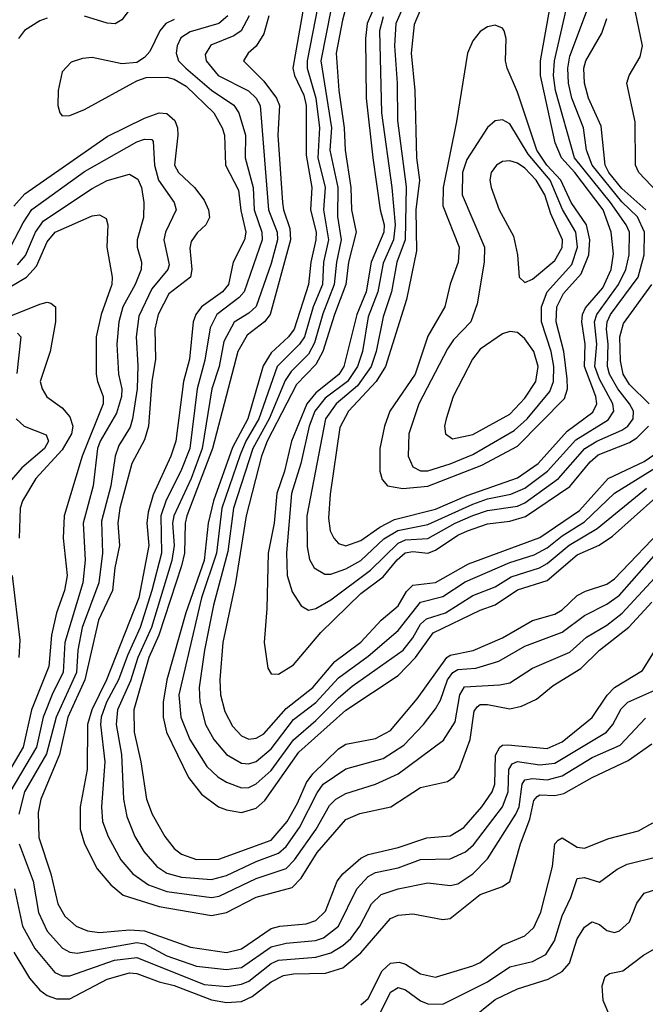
# Model space of a CAD drawing. Header units: inches. Extents: x 990535 to 1117859, y 769386 to 892122.
# Tile 567 of 656: x 1091396 to 1093073, y 803480 to 806120. Entities that reach past the tile are written whole.
import ezdxf

# ---------------------------------------------------------------- set-up
doc = ezdxf.new("R2010")
doc.units = ezdxf.units.IN
doc.header["$MEASUREMENT"] = 0
doc.layers.add('B0890', color=7, linetype='Continuous')

msp = doc.modelspace()

# ---------------------------------------------------------------- linework, layer by layer
at = {"layer": 'B0890', "color": 5}
for points, elevation in [([(1092209.3, 806230), (1092166.7, 806010), (1092166.2, 805990), (1092189.2, 805910), (1092199.8, 805830), (1092195.2, 805750), (1092214.5, 805670), (1092210.6, 805610), (1092223.3, 805530), (1092210, 805470), (1092207.4, 805410), (1092182.5, 805350), (1092159.1, 805270), (1092146.2, 805250), (1092086.1, 805190), (1092036.6, 805050), (1092002, 804990), (1091986.6, 804953.4), (1091937.8, 804810), (1091923.7, 804690), (1091883.2, 804570), (1091822.7, 804310), (1091827.7, 804250), (1091852.1, 804190), (1091897.8, 804117.8), (1091927.2, 804090), (1091950, 804075.9), (1091990, 804061), (1092010, 804061.6), (1092030, 804071), (1092070, 804107.4), (1092130, 804189.3), (1092190, 804241.1), (1092250, 804301.8), (1092287, 804333), (1092423.4, 804430), (1092450, 804463), (1092470, 804499.4), (1092486, 804514), (1092537.2, 804530), (1092610, 804576.4), (1092670, 804599.8), (1092713.5, 804626.5), (1092789.2, 804650.8), (1092810, 804661.6), (1092868.8, 804711.2), (1092943.7, 804756.3), (1093075.6, 804864.4)], 3040), ([(1092290.8, 806230), (1092261.1, 806118.9), (1092244, 806030), (1092251.1, 805930), (1092265.8, 805830), (1092268.4, 805770), (1092283.3, 805670), (1092285.3, 805610), (1092297.8, 805550), (1092277.5, 805470), (1092270, 805410), (1092239.4, 805330), (1092208.5, 805230), (1092190, 805195.9), (1092138.2, 805141.8), (1092059.2, 804990), (1092043.7, 804950), (1092002.6, 804790), (1091974.4, 804610), (1091940.3, 804450), (1091932.5, 804350), (1091934.5, 804310), (1091945.4, 804265.4), (1091966.2, 804226.2), (1091990, 804199.9), (1092010, 804190.8), (1092030, 804193.7), (1092050, 804205.6), (1092110, 804273.6), (1092181.4, 804330), (1092240.7, 804399.3), (1092310, 804451.3), (1092364.9, 804510), (1092410, 804548.2), (1092432.9, 804587.1), (1092450, 804603.5), (1092510, 804610.9), (1092598.5, 804661.5), (1092790, 804731.4), (1092896.3, 804803.7), (1092973, 804890), (1093070, 804935.3), (1093110, 804963.2)], 3080), ([(1092166.3, 806210), (1092128.3, 805990), (1092132.6, 805970), (1092157.8, 805917.8), (1092163.5, 805890), (1092163.5, 805756.5), (1092178.9, 805670), (1092175.6, 805610), (1092190.2, 805550.2), (1092189.9, 805530), (1092176.1, 805470), (1092170.4, 805410), (1092131.9, 805290), (1092116.8, 805270), (1092070, 805227), (1092048.1, 805191.9), (1092007.1, 805050), (1091966.7, 804973.3), (1091915.3, 804830), (1091901.1, 804770), (1091890.4, 804670), (1091841.5, 804530), (1091790.6, 804350), (1091780.5, 804290), (1091780.5, 804250), (1091789.1, 804210), (1091848.1, 804088.1), (1091883.3, 804043.3), (1091928.6, 804010), (1091950, 804001.3), (1091990, 803994.2), (1092030, 804005.7), (1092053.2, 804026.8), (1092144.2, 804155.8), (1092270, 804269.1), (1092410, 804361.8), (1092457.1, 804410), (1092504.3, 804475.7), (1092630, 804537.3), (1092670, 804551), (1092730, 804591.1), (1092810, 804616.2), (1092890, 804685.5), (1092948.7, 804711.3), (1092984.6, 804735.4), (1093100.6, 804839.4)], 3020), ([(1092370, 806209.9), (1092327.1, 806110), (1092322.4, 806070), (1092324.1, 805910), (1092342.4, 805750), (1092362, 805610), (1092372.4, 805570), (1092372.2, 805550), (1092338, 805470), (1092324.5, 805390), (1092299.6, 805330), (1092264.3, 805190), (1092251.1, 805168.9), (1092190, 805119.3), (1092165.8, 805090), (1092124.4, 804990), (1092106.1, 804910), (1092085.1, 804850), (1092077.8, 804770), (1092061.9, 804690), (1092058.7, 804541.3), (1092051.5, 804450), (1092061.1, 804381.1), (1092070, 804366), (1092090, 804365), (1092130, 804390.1), (1092203.3, 804476.7), (1092310, 804581.7), (1092370, 804626.6), (1092407.8, 804672.2), (1092429.1, 804690.9), (1092450, 804694.6), (1092490, 804690), (1092510, 804697.5), (1092570, 804738), (1092596.2, 804750), (1092650, 804768), (1092710, 804775.3), (1092752, 804788), (1092870, 804868.9), (1092925.1, 804934.9), (1092946.2, 804953.8), (1093030, 804986.8), (1093050, 804999), (1093081.6, 805030)], 3120), ([(1093188.2, 805570), (1093055.7, 805710), (1093046.5, 805730), (1093045.8, 805845.8), (1093023.5, 805950), (1093029.2, 805970), (1093059.2, 806020.8), (1093065.2, 806050), (1093032.4, 806210)], 3080), ([(1092421.5, 806150), (1092404.2, 806110), (1092400.9, 806050), (1092407.8, 805950), (1092408.5, 805850), (1092431.6, 805671.6), (1092428.8, 805530), (1092406.8, 805470), (1092392.2, 805390), (1092370, 805323.4), (1092351.4, 805230), (1092337.7, 805190), (1092301.4, 805138.6), (1092244.4, 805090), (1092215.8, 805050), (1092165.7, 804790), (1092166.8, 804706.8), (1092172.9, 804672.9), (1092185.4, 804650), (1092213.6, 804633.6), (1092230, 804633.5), (1092270, 804647.8), (1092310.1, 804669.9), (1092371.9, 804728.1), (1092409.2, 804750.8), (1092490, 804766.8), (1092610, 804821.4), (1092650, 804835), (1092712.5, 804847.5), (1092750, 804864.1), (1092810.7, 804909.3), (1092886.2, 804993.8), (1092973.2, 805046.8), (1092988.6, 805070), (1092985.7, 805090), (1092950, 805156), (1092937.5, 805190), (1092942.6, 805250), (1092936.2, 805310), (1092942.8, 805330), (1093001.2, 805410), (1093020.1, 805450), (1093029.3, 805490), (1093030.2, 805550), (1093021.8, 805570), (1092979.3, 805630), (1092882.8, 805750), (1092832.4, 805930), (1092827, 805970), (1092829.4, 806010), (1092870.2, 806190)], 3160), ([(1091708.6, 806171.4), (1091670, 806119.6), (1091651.4, 806108.6), (1091630, 806110.9), (1091570, 806129.5)], 2880), ([(1092230.3, 806149.7), (1092203.4, 806010), (1092231.9, 805830), (1092227.5, 805770), (1092248.7, 805670), (1092247.7, 805592.3), (1092257.8, 805530), (1092245, 805470), (1092239, 805410), (1092208.8, 805331.2), (1092186.1, 805253.9), (1092170, 805223), (1092123.1, 805176.9), (1092107.5, 805152.5), (1092064.6, 805050), (1092020.4, 804970), (1091969.2, 804810), (1091954.2, 804694.2), (1091915.1, 804550), (1091891.1, 804430), (1091876.8, 804330), (1091878.3, 804290), (1091893.7, 804230), (1091916.4, 804190), (1091950.3, 804150.3), (1091990, 804126.8), (1092010, 804125), (1092030, 804131), (1092070, 804164.9), (1092130, 804244), (1092190, 804289.6), (1092250, 804355.8), (1092330, 804413.2), (1092410, 804482.8), (1092470, 804558.5), (1092530, 804573.6), (1092590, 804612.5), (1092710, 804665), (1092774.5, 804685.5), (1092810, 804704.3), (1092850, 804736.1), (1092910, 804774), (1092990, 804850.6), (1093110, 804925.1)], 3060), ([(1092370, 806127.4), (1092360.5, 806090), (1092365.5, 805870), (1092392.9, 805670), (1092402.5, 805570), (1092398.1, 805530), (1092370, 805467.5), (1092355.6, 805390), (1092330, 805323.2), (1092314.5, 805230), (1092301, 805190), (1092274.4, 805150), (1092215, 805105), (1092186.9, 805070), (1092171.5, 805030), (1092149.7, 804930), (1092124.5, 804850), (1092110.9, 804690.9), (1092112.8, 804630), (1092126.3, 804586.3), (1092150, 804548.3), (1092170, 804537), (1092190, 804541.6), (1092230, 804564.6), (1092336.2, 804643.8), (1092410, 804716.3), (1092430, 804725.3), (1092490, 804729.3), (1092562.7, 804770), (1092610, 804791), (1092650, 804804.2), (1092730, 804815.6), (1092750, 804824.8), (1092839.7, 804890), (1092910.8, 804970), (1092942.6, 804990), (1093010, 805019.1), (1093026.1, 805030), (1093040.5, 805050), (1093040.7, 805070), (1093030.7, 805090), (1092999, 805130), (1092976.8, 805170), (1092971.2, 805190), (1092973.4, 805250), (1092968.5, 805290), (1092970.6, 805310), (1092979.6, 805330), (1093053.6, 805430), (1093069.2, 805490), (1093070.1, 805550), (1093051.9, 805591.9), (1093010, 805631.6), (1092930.1, 805730), (1092915.5, 805770), (1092906.8, 805830), (1092876.2, 805910), (1092866.9, 805950), (1092864.8, 805990), (1092870, 806022), (1092925.7, 806170)], 3140), ([(1092470, 806147), (1092453.1, 806106.9), (1092445.3, 806030), (1092454.7, 805930), (1092459.6, 805750), (1092467.1, 805690), (1092457.8, 805610), (1092459.3, 805500.7), (1092432.6, 805370), (1092376.8, 805190), (1092351.6, 805150), (1092277.2, 805070), (1092253.8, 805026.2), (1092228, 804848), (1092223.4, 804783.4), (1092228.2, 804750), (1092237.6, 804730), (1092250, 804715.8), (1092270, 804709.7), (1092310, 804723.7), (1092360.8, 804759.2), (1092400.4, 804779.6), (1092510, 804807.4), (1092595.4, 804844.6), (1092730, 804891.8), (1092785.1, 804930), (1092862.9, 805017.1), (1092932.4, 805067.6), (1092942.6, 805090), (1092940, 805110), (1092910, 805190), (1092911.5, 805250), (1092902.3, 805310), (1092904.5, 805330), (1092912.3, 805347.7), (1092959.2, 805400.8), (1092981.4, 805450), (1092987.7, 805492.3), (1092981.4, 805550), (1092959.7, 805610), (1092883.8, 805710), (1092847.7, 805750), (1092830.9, 805790), (1092791.4, 805970), (1092792.2, 806010), (1092816.4, 806150)], 3180), ([(1091470, 806123.7), (1091450, 806117.3), (1091408.9, 806091.1), (1091392.5, 806070)], 2880), ([(1091810, 806120.3), (1091787.2, 806110), (1091771.2, 806090), (1091744.9, 806035.1), (1091730, 806018.3), (1091710, 806005.3), (1091670, 806002.1), (1091590, 806018.5), (1091564, 806016), (1091534.1, 806005.9), (1091510, 805979.8), (1091499.3, 805930), (1091498.1, 805890), (1091503.2, 805870), (1091510, 805861.8), (1091530, 805863.3), (1091570, 805879.5), (1091710, 805956.1), (1091734.6, 805965.4), (1091790, 805966.1), (1091810, 805960.5), (1091841.7, 805941.7), (1091916.4, 805870), (1091938.3, 805830), (1091944.7, 805810), (1091947.8, 805730), (1091982.8, 805662.8), (1091988.3, 805608.3), (1092001.7, 805550), (1091998.7, 805530), (1091968, 805470), (1091955.5, 805410), (1091939.8, 805390), (1091883.1, 805350), (1091867.9, 805330), (1091860.7, 805310), (1091850.9, 805210), (1091835.3, 805150), (1091814.6, 804990), (1091801.2, 804950), (1091753.7, 804846.3), (1091740.3, 804799.7), (1091736.8, 804770), (1091742.1, 804710), (1091715, 804570), (1091628.6, 804350), (1091589.6, 804270), (1091577.4, 804230), (1091577, 804110), (1091557.9, 804010), (1091557.9, 803950), (1091569.7, 803910), (1091603.6, 803843.6), (1091640.1, 803800.1), (1091673, 803773), (1091770, 803742.3), (1091910, 803718.6), (1091950, 803726.5), (1092030, 803767.6), (1092126.6, 803793.4), (1092150, 803818.4), (1092193.2, 803886.8), (1092270, 803975.5), (1092308, 803992), (1092390.4, 804009.6), (1092470, 804061.1), (1092542.5, 804077.5), (1092560.8, 804090), (1092573.9, 804110), (1092603.4, 804190), (1092614.3, 804265.7), (1092622.2, 804277.8), (1092630, 804283.7), (1092650, 804284.1), (1092710, 804272.1), (1092740.8, 804279.2), (1092781.3, 804298.7), (1092825.3, 804334.7), (1092899.6, 804380.4), (1092950, 804429.4), (1093028.3, 804491.7), (1093090, 804558.2)], 2920), ([(1091953.6, 806130), (1091929.9, 806110.1), (1091852.9, 806087.1), (1091828.2, 806071.8), (1091817.6, 806050), (1091815.1, 806030), (1091821.5, 806010), (1091841.2, 805990), (1091910, 805930.8), (1091970, 805890.8), (1091983.3, 805870), (1092001.3, 805810), (1092000.4, 805750), (1092021.7, 805670), (1092024, 805610), (1092045.2, 805550), (1092046, 805530), (1091997.2, 805390), (1091984.6, 805375.4), (1091923.9, 805330), (1091906, 805294), (1091892.4, 805207.6), (1091872, 805130), (1091851.5, 804970), (1091828, 804910), (1091788.5, 804831.5), (1091774, 804790), (1091775.6, 804690), (1091750, 804590), (1091718.8, 804490), (1091684.5, 804415.5), (1091661, 804350), (1091628.8, 804290), (1091614, 804250), (1091612.6, 804230), (1091624.1, 804130), (1091615.2, 804010), (1091618.1, 803970), (1091633, 803930), (1091667.3, 803867.3), (1091699.2, 803830), (1091740.9, 803800.9), (1091790, 803782.8), (1091910, 803766.3), (1091930.5, 803770.5), (1092030, 803817.2), (1092110, 803844.3), (1092132.9, 803867.1), (1092190.7, 803950), (1092226.7, 804013.3), (1092243.1, 804030), (1092270, 804045), (1092350, 804070), (1092410, 804097.8), (1092531.7, 804188.3), (1092562.7, 804237.3), (1092575.2, 804310), (1092588.2, 804331.8), (1092683, 804337), (1092710, 804342.4), (1092770, 804381), (1092870, 804424.7), (1092915.2, 804464.8), (1092970, 804496.7), (1093010.8, 804529.2), (1093097.3, 804622.7)], 2940), ([(1092010.8, 806130), (1091989.3, 806090), (1091970, 806077.1), (1091908.3, 806051.7), (1091893.4, 806026.6), (1091895.9, 806010), (1091928, 805970), (1092009.6, 805929.6), (1092029.7, 805910), (1092040.2, 805890), (1092063.2, 805610), (1092086.2, 805550), (1092087.2, 805530), (1092070, 805466.2), (1092030, 805350.9), (1092010, 805333), (1091970.9, 805309.1), (1091943.2, 805256.8), (1091930.4, 805190), (1091911.2, 805130), (1091884.7, 804970), (1091855.6, 804890), (1091809.2, 804790), (1091805.8, 804770), (1091810.3, 804710), (1091803.6, 804670), (1091749.3, 804490), (1091712.4, 804410), (1091692.5, 804347.5), (1091657.8, 804270), (1091654.7, 804230), (1091668.9, 804150), (1091674.1, 804030), (1091683.3, 803983.3), (1091704.3, 803930), (1091728.9, 803890), (1091763.8, 803850), (1091790, 803831.6), (1091830, 803821.3), (1091910, 803814.4), (1091950, 803825.9), (1092030, 803863.2), (1092090, 803885.2), (1092110, 803903), (1092145.8, 803954.2), (1092193.2, 804046.8), (1092209.5, 804070.5), (1092270, 804111.1), (1092370, 804139.5), (1092425.2, 804174.8), (1092478, 804230), (1092510, 804272.3), (1092524, 804296), (1092542.9, 804350), (1092557.1, 804370), (1092570, 804377.4), (1092618.7, 804381.3), (1092680.1, 804399.9), (1092750, 804440.1), (1092850, 804477.9), (1092910, 804522.5), (1092970, 804553.3), (1093003.1, 804576.9), (1093103, 804690)], 2960), ([(1092063.5, 806130), (1092050, 806082.3), (1092030, 806049.3), (1092008.6, 806030), (1091996, 806010), (1092050, 805955.4), (1092084.4, 805910), (1092092.3, 805890), (1092087.4, 805810), (1092100.7, 805630), (1092103, 805610), (1092120.3, 805560.3), (1092121.8, 805530), (1092067, 805330), (1092052, 805310), (1092006, 805274), (1091980.2, 805230), (1091912.3, 804970), (1091844.1, 804790), (1091839.5, 804770), (1091837.4, 804690), (1091830, 804655.5), (1091768.8, 804470), (1091742.4, 804410), (1091702.2, 804270), (1091702.8, 804210), (1091720.8, 804130), (1091735.7, 804030), (1091750.8, 803990), (1091784.8, 803930), (1091810, 803898.1), (1091830, 803882.8), (1091870, 803868.8), (1091930, 803869), (1092070, 803920.5), (1092112.6, 803970), (1092140.8, 804019.2), (1092164.9, 804075.1), (1092181.6, 804098.4), (1092250, 804164.8), (1092270, 804177.7), (1092350, 804192.7), (1092390, 804214.3), (1092461.2, 804298.8), (1092540.6, 804410), (1092550, 804416), (1092611.4, 804428.6), (1092690, 804462.7), (1092770, 804508.9), (1092830, 804525.9), (1092850, 804538.2), (1092890, 804575.8), (1092912.4, 804587.6), (1092970, 804606.2), (1092990, 804620.9), (1093130, 804767.5)], 2980), ([(1093074, 805610), (1093010, 805667.4), (1092975, 805710), (1092964.7, 805730), (1092954.4, 805834.4), (1092920.8, 805910), (1092909.5, 805950), (1092908.3, 805990), (1092913, 806010), (1092956.1, 806083.9), (1092970, 806123.2)], 3120), ([(1091379.9, 805620.1), (1091410, 805653.2), (1091630, 805806.6), (1091730, 805856.1), (1091770, 805870), (1091790, 805868.7), (1091811.9, 805850), (1091819, 805830), (1091819.6, 805810), (1091810.5, 805730), (1091821.2, 805710), (1091864.2, 805670), (1091890, 805635.8), (1091902.4, 805610), (1091904.3, 805590), (1091894.9, 805570), (1091871.4, 805548.6), (1091855.1, 805524.9), (1091852.2, 805507.8), (1091857.7, 805450), (1091853.6, 805430), (1091795.3, 805384.7), (1091767, 805330), (1091758.5, 805290), (1091759.9, 805210), (1091750.4, 805150), (1091741.6, 805030), (1091730, 804993.3), (1091696.9, 804930), (1091664.3, 804810), (1091659.2, 804770), (1091663.5, 804710), (1091650.6, 804650), (1091644.9, 804590), (1091607.1, 804510), (1091570.6, 804350), (1091524.8, 804250), (1091502.8, 804150), (1091452.9, 804030), (1091445.5, 803994.5), (1091447.4, 803927.4), (1091479.8, 803830), (1091498.4, 803750), (1091516.7, 803716.7), (1091547.5, 803690), (1091577.4, 803677.4), (1091610, 803672.5), (1091690, 803679.5), (1091730, 803676.8), (1091853.7, 803633.7), (1091950, 803619), (1091990, 803628.8), (1092070, 803683), (1092093.3, 803690), (1092164, 803696), (1092190, 803705.1), (1092215.5, 803730), (1092246.4, 803810), (1092262.4, 803830), (1092310, 803871.6), (1092330, 803882), (1092410, 803900.3), (1092486.7, 803926.7), (1092550, 803931.7), (1092586.2, 803953.8), (1092634.7, 804010), (1092662, 804050), (1092669.6, 804070.4), (1092671.5, 804148.5), (1092682.4, 804170), (1092690, 804175.3), (1092704.5, 804175.5), (1092810, 804165.9), (1092850, 804183.9), (1092930.7, 804249.3), (1092970.9, 804309.1), (1092990.1, 804329.9), (1093065, 804375), (1093134.1, 804485.9)], 2880), ([(1091371.6, 805510), (1091404.8, 805575.2), (1091428.9, 805611.1), (1091570, 805713.3), (1091710, 805792.9), (1091730, 805800.1), (1091750, 805799.1), (1091753.8, 805793.8), (1091757.6, 805730), (1091767.9, 805690), (1091809.6, 805630), (1091815.2, 805610), (1091786.7, 805550), (1091781.9, 805530), (1091796.9, 805463.1), (1091793.4, 805450), (1091750, 805398.7), (1091715.1, 805324.9), (1091708.1, 805270), (1091712.7, 805192.7), (1091710.6, 805130), (1091698.4, 805050), (1091692.2, 805027.8), (1091661.7, 804978.3), (1091652.2, 804950), (1091640.2, 804870), (1091615.5, 804775.5), (1091617.7, 804690), (1091607.9, 804610), (1091563.8, 804490), (1091551.8, 804430), (1091547.9, 804370), (1091493.8, 804250), (1091468.2, 804151.8), (1091408.8, 804050), (1091393.7, 803990)], 2860), ([(1091390, 805463), (1091411.9, 805488.1), (1091438, 805550), (1091459.6, 805580.4), (1091590, 805667.6), (1091630, 805688.6), (1091690, 805705.4), (1091712.8, 805692.8), (1091722.7, 805670), (1091729, 805630), (1091727.9, 805590), (1091710.8, 805530), (1091711.2, 805510), (1091722.8, 805470), (1091721.2, 805450), (1091705.3, 805410), (1091672.4, 805350), (1091661.2, 805310), (1091656.6, 805250), (1091660.6, 805170), (1091669.6, 805130), (1091669, 805110), (1091655.1, 805064.9), (1091611.2, 804990), (1091604.1, 804970), (1091592.5, 804870), (1091566.2, 804770), (1091571.2, 804671.2), (1091565.1, 804610), (1091516.6, 804450), (1091512.7, 804370), (1091484.5, 804315.5), (1091459.2, 804250), (1091440.9, 804170), (1091369.2, 804049.2)], 2840), ([(1091370, 805404.2), (1091414.4, 805430), (1091441, 805459), (1091470, 805524.3), (1091490.8, 805550), (1091590, 805594.4), (1091610, 805597.2), (1091627.4, 805587.4), (1091631.9, 805570), (1091629.6, 805510), (1091644, 805430), (1091642.5, 805410), (1091614.2, 805330), (1091601, 805270), (1091601.3, 805170), (1091604.2, 805150), (1091619.9, 805110), (1091620.1, 805090), (1091563.8, 804950), (1091515.3, 804790), (1091512.8, 804730), (1091523.6, 804630), (1091516.3, 804590), (1091494.6, 804530), (1091481.2, 804470), (1091474, 804386), (1091427.2, 804270), (1091405.4, 804170), (1091346.8, 804070)], 2820), ([(1093082.8, 805090), (1093030, 805142.1), (1093013.2, 805170), (1093005.8, 805205.8), (1093004.6, 805270), (1093014.3, 805305.7), (1093090, 805410)], 3120), ([(1091350, 805317.2), (1091450, 805357.2), (1091470, 805363), (1091479.8, 805359.8), (1091491.6, 805350), (1091492.1, 805310), (1091477.4, 805230), (1091451, 805150), (1091456.3, 805130), (1091469, 805109), (1091510, 805079.2), (1091530, 805055.6), (1091538, 805030), (1091534.7, 805010), (1091510, 804967.1), (1091439.5, 804890), (1091403.7, 804830), (1091397.1, 804810), (1091394.1, 804730)], 2780), ([(1091390, 805279.2), (1091398.7, 805270), (1091388.2, 805171.8)], 2760), ([(1091386.6, 805050), (1091408, 805030), (1091467.1, 805007.1), (1091473.3, 804990), (1091462.6, 804970), (1091401.8, 804918.2), (1091373.6, 804886.4)], 2760), ([(1091376, 804630), (1091396.2, 804456.2), (1091393.4, 804410)], 2780), ([(1091394.7, 803910), (1091431.6, 803810), (1091446.3, 803726.3), (1091470, 803676.4), (1091510.8, 803630.8), (1091530, 803619.9), (1091550, 803616.9), (1091710, 803645.6), (1091730, 803642.3), (1091790, 803610.5), (1091870, 803582.5), (1091950, 803573.2), (1091990, 803579.3), (1092070, 803634.6), (1092110, 803644), (1092188.9, 803651.1), (1092210, 803658.8), (1092250.8, 803690), (1092299.1, 803790), (1092330, 803823.2), (1092350, 803833.2), (1092410, 803846.3), (1092470, 803868.3), (1092550, 803870.1), (1092591.1, 803888.9), (1092611.9, 803908.1), (1092690, 804010), (1092705.2, 804050), (1092707.3, 804110), (1092715.4, 804124.6), (1092730, 804131.6), (1092790, 804121.8), (1092830, 804126.9), (1092968.6, 804210), (1092985.7, 804230), (1093007.9, 804272.1), (1093025.9, 804290), (1093114.1, 804330)], 2860), ([(1091381.9, 803790), (1091403.9, 803690), (1091436.8, 803630), (1091490, 803565.3), (1091510, 803556.4), (1091530, 803556.4), (1091650, 803598.7), (1091710, 803605.8), (1091890, 803533.3), (1091952.2, 803527.8), (1091990, 803534.1), (1092010, 803542.5), (1092070, 803589.3), (1092090, 803598.2), (1092190, 803606.3), (1092230, 803618.2), (1092262.3, 803637.7), (1092283.4, 803656.6), (1092308, 803690), (1092338.6, 803750), (1092365, 803775), (1092410, 803790), (1092490, 803806.3), (1092550, 803799), (1092570, 803803.3), (1092610, 803830), (1092649.8, 803870.2), (1092726, 803990), (1092734.5, 804010), (1092742.6, 804070), (1092750, 804081.7), (1092770, 804086), (1092810, 804081.8), (1092850, 804092.7), (1092930, 804141.6), (1093005, 804175), (1093072.8, 804247.2)], 2840), ([(1091380, 803620), (1091422.6, 803550), (1091450, 803518.2), (1091470, 803503.6), (1091494.5, 803494.5), (1091530, 803495), (1091630, 803547.4), (1091690, 803564.2), (1091710, 803562.5), (1091770, 803540), (1091810, 803530.6), (1091910, 803492.1), (1091950, 803485.1), (1091990, 803487.5), (1092019.1, 803500.9), (1092070, 803540), (1092102.7, 803557.3), (1092130, 803562.3), (1092215.9, 803564.1), (1092262.3, 803577.7), (1092310, 803618.3), (1092390, 803710), (1092410, 803719.3), (1092450, 803722.6), (1092530, 803707.3), (1092550, 803710.1), (1092630, 803774.6), (1092690, 803795.7), (1092710, 803809.5), (1092737.8, 803910), (1092763.1, 803976.9), (1092773.5, 804026.5), (1092782.5, 804037.5), (1092790, 804041.7), (1092830, 804039.8), (1092854.3, 804045.7), (1092930, 804088.4), (1093026.3, 804133.7), (1093090, 804178.1)], 2820), ([(1092310, 803479.1), (1092330, 803496), (1092367.6, 803570), (1092390, 803590.8), (1092413.4, 803593.4), (1092430, 803587.8), (1092470, 803561.9), (1092510, 803552.9), (1092610, 803583.5), (1092630, 803592.4), (1092690, 803639), (1092750, 803663.7), (1092774.1, 803685.9), (1092792.8, 803727.2), (1092824.2, 803850), (1092830, 803910), (1092839.3, 803920.7), (1092850, 803926.5), (1092890, 803901.5), (1092910, 803899.1), (1092975.3, 803924.7), (1093054.3, 803945.7), (1093093.1, 803966.9)], 2780), ([(1092355.8, 803444.2), (1092390, 803513.1), (1092410, 803525.3), (1092430, 803518.8), (1092470, 803489.5), (1092490, 803481.6), (1092530, 803480.9), (1092650, 803540.1), (1092710, 803580.4), (1092770, 803595), (1092806.1, 803613.9), (1092829.2, 803650.8), (1092850, 803717.2), (1092873.2, 803766.8), (1092890, 803817.3), (1092910, 803820.3), (1092950, 803808.1), (1092997.4, 803842.6), (1093024, 803856), (1093104, 803876)], 2760), ([(1092601.9, 803438.1), (1092670, 803493), (1092730, 803522), (1092812.3, 803547.7), (1092850, 803568.3), (1092869.2, 803590.8), (1092890, 803655.7), (1092910, 803687.2), (1092922.9, 803697.1), (1092930, 803701.7), (1092950, 803694.3), (1092970, 803678.5), (1092990, 803672.3), (1093003.2, 803676.8), (1093030, 803701.2), (1093050, 803751.5), (1093070, 803778.1), (1093109.2, 803790.8)], 2740), ([(1092986, 803430), (1092959.8, 803490), (1092956.8, 803530), (1092965.1, 803554.9), (1092977.1, 803562.9), (1093012.3, 803570), (1093068.2, 803611.8), (1093110, 803635.7)], 2720)]:
    msp.add_lwpolyline(points, dxfattribs=dict(at, elevation=elevation))
for points, elevation in [([(1092670, 806105.1), (1092650, 806100.9), (1092630, 806088.5), (1092610, 806063.5), (1092596.3, 806030), (1092566.9, 805846.9), (1092530.9, 805670), (1092530, 805620.8), (1092573.6, 805510), (1092571, 805470), (1092550, 805410.8), (1092535.8, 805350), (1092490, 805271.1), (1092455.9, 805170), (1092388.3, 805070), (1092373.3, 805030), (1092361.3, 804970), (1092361.1, 804910), (1092367.5, 804887.5), (1092381.4, 804870), (1092422.8, 804862.8), (1092490, 804869), (1092634.3, 804925.7), (1092730, 804976.3), (1092855.7, 805104.3), (1092863.9, 805130), (1092863.1, 805156.9), (1092854.7, 805230), (1092834.1, 805310), (1092835.5, 805350), (1092853.7, 805386.3), (1092901, 805439), (1092921.3, 805490), (1092924.3, 805530), (1092915, 805570), (1092873.8, 805630), (1092846.7, 805690), (1092809, 805730), (1092782.1, 805770), (1092730, 805925.6), (1092702.8, 805990), (1092698.2, 806010), (1092699.5, 806070), (1092694.2, 806090), (1092690, 806097.4)], 3220), ([(1092690, 805851.4), (1092670, 805849.1), (1092650, 805830.8), (1092594.7, 805745.3), (1092583.1, 805710), (1092581.9, 805650), (1092641.3, 805510), (1092641.1, 805470), (1092622.1, 805357.9), (1092605.1, 805310), (1092558.3, 805261.7), (1092542.5, 805237.5), (1092465.4, 805090), (1092439.3, 805010), (1092436.9, 804950), (1092450, 804921.3), (1092470, 804910.5), (1092490, 804910.7), (1092550, 804928.8), (1092610, 804954.6), (1092721.5, 805018.5), (1092756.1, 805050), (1092817.2, 805122.8), (1092826.8, 805150), (1092827.5, 805190), (1092820.7, 805230), (1092794.7, 805310), (1092794.6, 805350), (1092810, 805390.1), (1092876.2, 805463.8), (1092890.8, 805510), (1092886.3, 805550), (1092851.1, 805611.1), (1092817.4, 805690), (1092759.1, 805759.1), (1092710, 805840.4)], 3240), ([(1092710, 805741.3), (1092690, 805739.9), (1092674.2, 805730), (1092659.5, 805710), (1092656.4, 805690), (1092659.3, 805670), (1092680.6, 805610), (1092719.8, 805539.8), (1092730.1, 805490), (1092734.9, 805430), (1092750, 805415.8), (1092770, 805424.5), (1092830, 805474.5), (1092850, 805509.4), (1092851.1, 805530), (1092819.1, 805599.1), (1092803.4, 805650), (1092779.8, 805690), (1092750, 805721.7), (1092730, 805735)], 3260), ([(1092710, 805283.7), (1092690, 805278.1), (1092630, 805237.1), (1092609.2, 805210), (1092558, 805110), (1092538.8, 805050), (1092534.8, 805030), (1092537.1, 805010), (1092556.2, 804996.2), (1092610, 805007.6), (1092710, 805062.8), (1092750, 805105.4), (1092779.1, 805150), (1092785.1, 805190), (1092773.9, 805230), (1092750, 805264.3), (1092730, 805281)], 3260)]:
    msp.add_lwpolyline(points, close=True, dxfattribs=dict(at, elevation=elevation))

doc.saveas('drawing.dxf')
